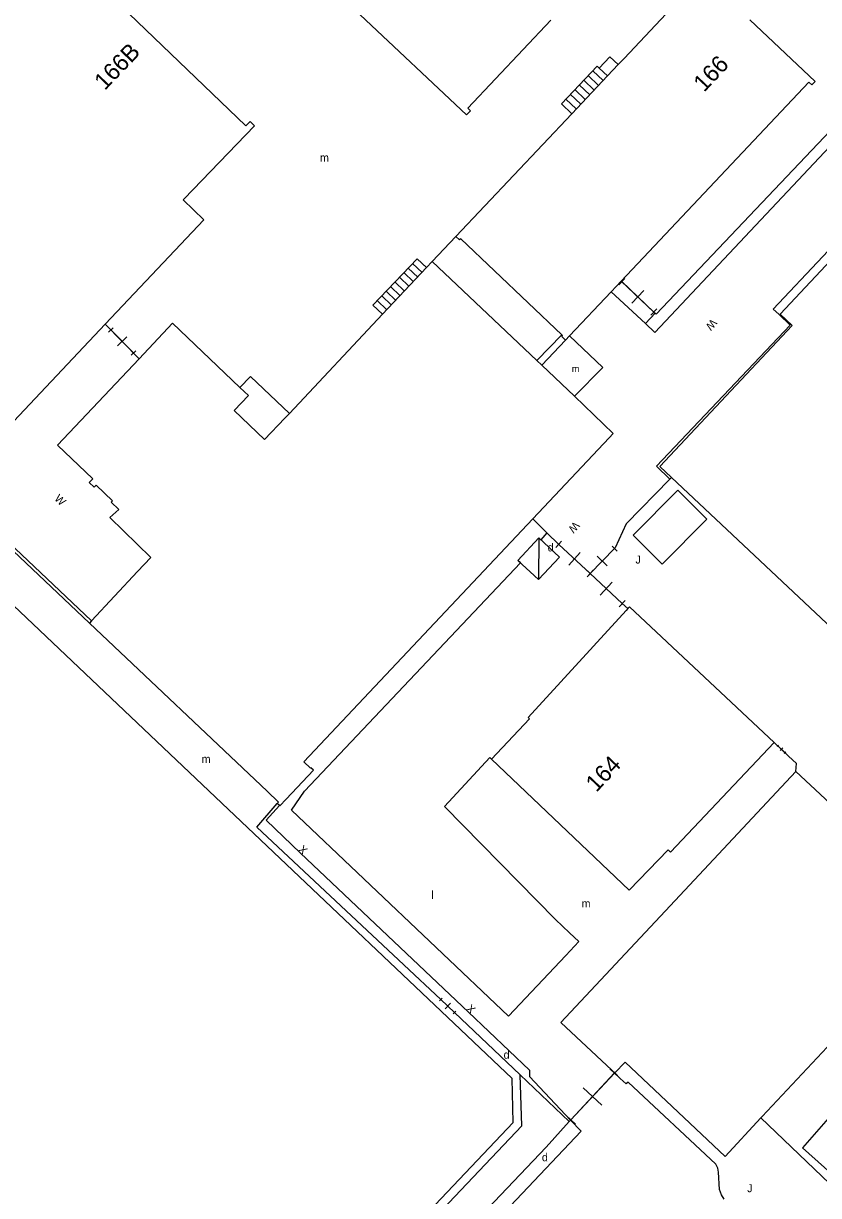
# Model space of a CAD drawing. Extents: x 134999 to 136502, y 457398 to 459002.
# Drawn here: x 135185.3 to 135234.9, y 457722.8 to 457796 of the extents above; entities that cross this region are included whole.
import ezdxf

# ---------------------------------------------------------------- set-up
doc = ezdxf.new("R2010")
doc.units = 0
for name, color, linetype in [('RI_DGTB_2', 7, 'Continuous'), ('RI_DGTB_28', 7, 'Continuous'), ('RI_DGTB_29', 7, 'Continuous'), ('RI_DGTB_30', 7, 'Continuous'), ('RI_DGTB_31', 7, 'Continuous'), ('RI_DGTB_32', 7, 'Continuous'), ('RI_DGTB_35', 7, 'Continuous'), ('RI_DGTB_4', 7, 'Continuous'), ('RI_DGTB_43', 7, 'Continuous'), ('RI_DGTB_45', 7, 'Continuous'), ('RI_DGTB_48', 7, 'Continuous'), ('RI_DGTB_49', 7, 'Continuous'), ('RI_DGTB_53', 7, 'Continuous'), ('RI_DGTB_54', 7, 'Continuous'), ('RI_DGTB_55', 7, 'Continuous'), ('RI_DGTB_6', 7, 'Continuous')]:
    doc.layers.add(name, color=color, linetype=linetype)

msp = doc.modelspace()

# ---------------------------------------------------------------- linework, layer by layer
at = {"layer": 'RI_DGTB_2'}
for p, q in [((135199.148, 457789.617), (135188.351, 457800)), ((135206.301, 457796.564), (135212.938, 457790.306)), ((135222.417, 457793.448), (135221.751, 457792.743)), ((135222.779, 457793.831), (135222.417, 457793.448)), ((135221.751, 457792.743), (135219.518, 457790.381)), ((135199.148, 457789.617), (135199.413, 457789.892)), ((135199.687, 457789.629), (135199.413, 457789.892)), ((135219.518, 457790.381), (135212.267, 457782.711)), ((135195.236, 457785.001), (135196.533, 457783.753)), ((135210.793, 457781.145), (135217.338, 457774.961)), ((135190.362, 457777.226), (135182.029, 457768.39)), ((135219.382, 457776.509), (135219.122, 457776.234)), ((135217.645, 457774.668), (135217.338, 457774.961)), ((135217.645, 457774.668), (135219.68, 457772.723))]:
    msp.add_line(p, q, dxfattribs=at)
for points in [[(135225.913, 457797.626), (135225.829, 457797.537), (135226.068, 457797.31), (135222.779, 457793.831)], [(135234.624, 457792.299), (135234.718, 457792.398), (135230.648, 457796.241)], [(135218.199, 457796.222), (135213.025, 457790.723), (135213.18, 457790.558)], [(135222.608, 457779.924), (135234.338, 457792.345), (135234.512, 457792.18), (135234.624, 457792.299)], [(135213.18, 457790.558), (135212.938, 457790.306)], [(135195.302, 457785.07), (135199.687, 457789.629)], [(135195.236, 457785.001), (135195.302, 457785.07)], [(135190.362, 457777.226), (135196.533, 457783.753)], [(135218.886, 457776.568), (135212.575, 457782.571), (135212.5, 457782.491), (135212.267, 457782.711)], [(135221.98, 457779.26), (135222.608, 457779.924)], [(135219.382, 457776.509), (135221.98, 457779.26)], [(135219.122, 457776.234), (135218.889, 457776.454), (135218.944, 457776.512), (135218.886, 457776.568)], [(135219.68, 457772.723), (135222.11, 457770.401), (135221.861, 457770.132)], [(135217.074, 457765.058), (135221.861, 457770.132)], [(135201.667, 457747.549), (135203.369, 457749.351), (135203.217, 457749.496), (135203.197, 457749.475), (135202.764, 457749.889), (135217.074, 457765.058)], [(135192.382, 457761.774), (135189.505, 457758.695)], [(135189.505, 457758.695), (135189.369, 457758.549)], [(135200.474, 457748.053), (135189.369, 457758.549)], [(135201.113, 457747.274), (135201.196, 457747.361), (135200.474, 457748.053)], [(135201.245, 457747.147), (135201.113, 457747.274)], [(135201.667, 457747.549), (135201.264, 457747.129), (135201.245, 457747.147)]]:
    msp.add_lwpolyline(points, dxfattribs=at)
at = {"layer": 'RI_DGTB_28'}
for p, q in [((135209.57, 457781.028), (135210.175, 457780.45)), ((135209.847, 457781.318), (135210.452, 457780.74)), ((135208.741, 457780.16), (135209.346, 457779.582)), ((135209.018, 457780.45), (135209.623, 457779.872)), ((135209.294, 457780.739), (135209.899, 457780.161)), ((135208.189, 457779.582), (135208.794, 457779.004)), ((135208.465, 457779.871), (135209.07, 457779.293)), ((135207.36, 457778.714), (135207.965, 457778.136)), ((135207.636, 457779.003), (135208.241, 457778.425)), ((135207.912, 457779.292), (135208.517, 457778.714)), ((135207.084, 457778.425), (135207.689, 457777.847))]:
    msp.add_line(p, q, dxfattribs=at)
msp.add_lwpolyline([(135210.432, 457780.761), (135209.847, 457781.318), (135207.084, 457778.425), (135207.691, 457777.848)], dxfattribs=at)
at = {"layer": 'RI_DGTB_30'}
for points in [[(135216.153, 457762.459), (135217.443, 457761.266), (135218.746, 457762.675), (135217.456, 457763.868), (135216.153, 457762.459)], [(135217.456, 457763.868), (135217.443, 457761.266)]]:
    msp.add_lwpolyline(points, dxfattribs=at)
at = {"layer": 'RI_DGTB_32'}
for p, q in [((135220.544, 457792.77), (135221.19, 457792.154)), ((135220.824, 457793.064), (135221.471, 457792.447)), ((135221.234, 457793.236), (135221.751, 457792.743)), ((135219.703, 457791.888), (135220.355, 457791.266)), ((135219.984, 457792.182), (135220.634, 457791.562)), ((135220.264, 457792.476), (135220.913, 457791.857)), ((135219.143, 457791.3), (135219.797, 457790.676)), ((135219.423, 457791.594), (135220.076, 457790.971))]:
    msp.add_line(p, q, dxfattribs=at)
for points in [[(135219.518, 457790.381), (135218.863, 457791.006), (135221.105, 457793.359), (135221.234, 457793.236)], [(135221.234, 457793.236), (135221.903, 457793.939), (135222.417, 457793.448)]]:
    msp.add_lwpolyline(points, dxfattribs=at)
at = {"layer": 'RI_DGTB_4'}
for p, q in [((135210.793, 457781.145), (135212.267, 457782.711)), ((135210.432, 457780.761), (135210.793, 457781.145)), ((135207.691, 457777.848), (135210.432, 457780.761)), ((135201.866, 457771.658), (135207.691, 457777.848)), ((135217.645, 457774.668), (135219.122, 457776.234)), ((135198.78, 457773.267), (135199.309, 457772.764)), ((135201.582, 457771.363), (135201.866, 457771.658)), ((135232.163, 457751.099), (135223.118, 457759.559))]:
    msp.add_line(p, q, dxfattribs=at)
for points in [[(135198.78, 457773.267), (135194.567, 457777.292), (135192.475, 457775.074)], [(135192.475, 457775.074), (135187.379, 457769.67), (135189.58, 457767.562), (135189.351, 457767.34), (135189.669, 457767.054), (135189.802, 457767.162), (135190.819, 457766.185), (135190.742, 457766.113), (135191.209, 457765.659), (135190.657, 457765.148), (135193.221, 457762.656), (135192.382, 457761.774)], [(135201.866, 457771.658), (135199.449, 457773.954), (135198.78, 457773.267)], [(135201.582, 457771.363), (135200.305, 457770.026), (135198.419, 457771.83), (135199.309, 457772.764)], [(135222.911, 457759.333), (135216.786, 457752.652), (135216.876, 457752.573), (135214.491, 457750.051)], [(135223.023, 457759.455), (135222.911, 457759.333)], [(135223.118, 457759.559), (135223.023, 457759.455)], [(135214.491, 457750.051), (135223.099, 457741.87), (135225.531, 457744.379), (135225.689, 457744.243), (135232.163, 457751.099)]]:
    msp.add_lwpolyline(points, dxfattribs=at)
at = {"layer": 'RI_DGTB_48'}
for p, q in [((135222.457, 457779.687), (135222.837, 457780.087)), ((135222.647, 457779.887), (135224.647, 457777.985)), ((135223.267, 457778.536), (135224.027, 457779.336)), ((135224.457, 457777.785), (135224.837, 457778.185)), ((135218.886, 457776.568), (135217.338, 457774.961)), ((135218.521, 457763.266), (135218.882, 457763.66)), ((135218.701, 457763.463), (135220.669, 457761.66)), ((135218.701, 457763.463), (135220.669, 457761.643)), ((135222.032, 457763.357), (135222.342, 457763.05)), ((135219.325, 457762.167), (135220.046, 457762.955)), ((135222.187, 457763.204), (135220.654, 457761.655)), ((135221.11, 457762.736), (135221.73, 457762.122)), ((135220.482, 457761.443), (135220.857, 457761.844)), ((135220.488, 457761.463), (135220.849, 457761.856)), ((135220.499, 457761.809), (135220.809, 457761.502)), ((135220.669, 457761.643), (135222.671, 457759.771)), ((135220.669, 457761.643), (135222.671, 457759.771)), ((135221.296, 457760.306), (135222.045, 457761.107)), ((135222.483, 457759.571), (135222.858, 457759.971)), ((135222.671, 457759.771), (135223.023, 457759.455)), ((135233.063, 457750.24), (135232.163, 457751.099)), ((135232.431, 457750.928), (135232.345, 457750.839)), ((135232.838, 457750.454), (135232.388, 457750.883)), ((135232.699, 457750.758), (135232.527, 457750.579)), ((135232.881, 457750.499), (135232.795, 457750.409)), ((135233.553, 457749.775), (135233.063, 457750.24)), ((135233.52, 457749.275), (135233.553, 457749.775)), ((135241.693, 457741.623), (135233.52, 457749.275)), ((135211.254, 457734.941), (135211.418, 457735.113)), ((135211.336, 457735.027), (135212.192, 457734.211)), ((135211.336, 457735.027), (135212.192, 457734.211)), ((135211.601, 457734.448), (135211.927, 457734.791)), ((135212.111, 457734.125), (135212.274, 457734.297)), ((135219.451, 457727.506), (135222.174, 457730.424)), ((135222.467, 457730.151), (135221.883, 457730.697)), ((135221.397, 457728.42), (135220.229, 457729.51)), ((135219.743, 457727.233), (135219.159, 457727.778)), ((135231.331, 457727.63), (135240.896, 457718.464))]:
    msp.add_line(p, q, dxfattribs=at)
for points in [[(135224.781, 457777.855), (135245.777, 457800)], [(135244.532, 457790.638), (135232.544, 457777.846), (135233.279, 457777.157), (135225.008, 457768.343)], [(135222.608, 457779.924), (135224.647, 457777.985)], [(135224.647, 457777.985), (135224.72, 457777.914)], [(135224.72, 457777.914), (135224.781, 457777.855)], [(135225.008, 457768.343), (135225.748, 457767.647)], [(135225.652, 457767.549), (135222.919, 457764.76), (135222.226, 457763.247), (135222.187, 457763.204)], [(135225.748, 457767.647), (135225.652, 457767.549)], [(135225.748, 457767.647), (135248.935, 457745.862), (135249.334, 457745.514)], [(135217.074, 457765.058), (135217.961, 457764.189)], [(135217.961, 457764.189), (135218.701, 457763.463)], [(135222.187, 457763.204), (135220.669, 457761.643)], [(135211.336, 457735.027), (135209.028, 457737.206), (135199.841, 457745.807), (135201.113, 457747.274)], [(135231.331, 457727.63), (135231.412, 457727.717), (135242.968, 457740.059), (135243.153, 457740.256)], [(135216.283, 457730.319), (135212.192, 457734.211)], [(135222.198, 457730.448), (135222.845, 457731.105), (135229.09, 457725.213), (135231.331, 457727.63)], [(135219.451, 457727.506), (135222.175, 457730.424)], [(135222.175, 457730.424), (135222.198, 457730.448)], [(135219.353, 457727.398), (135216.283, 457730.319)], [(135217.905, 457725.811), (135219.353, 457727.398)], [(135219.353, 457727.398), (135219.444, 457727.496)], [(135219.444, 457727.496), (135219.451, 457727.506)], [(135217.905, 457725.811), (135199.256, 457706.175), (135168.348, 457673.597), (135167.58, 457674.328)]]:
    msp.add_lwpolyline(points, dxfattribs=at)
at = {"layer": 'RI_DGTB_49'}
for p, q in [((135190.362, 457777.226), (135192.475, 457775.074)), ((135190.568, 457776.727), (135190.856, 457777.011)), ((135190.712, 457776.869), (135192.124, 457775.43)), ((135191.131, 457775.867), (135191.706, 457776.432)), ((135191.98, 457775.289), (135192.269, 457775.572))]:
    msp.add_line(p, q, dxfattribs=at)
msp.add_lwpolyline([(135186.082, 457695.143), (135200.397, 457710.254), (135216.39, 457727.14), (135216.283, 457730.319)], dxfattribs=at)
at = {"layer": 'RI_DGTB_53'}
for p, q in [((135221.98, 457779.26), (135224.115, 457777.274)), ((135232.445, 457777.859), (135233.153, 457777.176)), ((135233.153, 457777.176), (135224.816, 457768.356)), ((135224.816, 457768.356), (135225.652, 457767.549)), ((135222.198, 457730.448), (135222.542, 457730.09)), ((135228.742, 457723.159), (135228.683, 457724.246))]:
    msp.add_line(p, q, dxfattribs=at)
for points in [[(135224.115, 457777.274), (135224.71, 457776.706), (135239.621, 457792.561), (135246.668, 457800)], [(135244.163, 457790.965), (135238.307, 457784.741), (135232.094, 457778.163), (135232.445, 457777.859)], [(135224.115, 457777.274), (135224.72, 457777.914)], [(135219.382, 457776.509), (135221.458, 457774.514), (135219.68, 457772.723)], [(135228.509, 457724.733), (135223.033, 457729.868), (135222.908, 457729.769), (135222.542, 457730.09)], [(135219.444, 457727.496), (135220.093, 457726.805)], [(135220.093, 457726.805), (135199.46, 457704.991), (135179.747, 457684.205), (135171.433, 457675.426)], [(135228.683, 457724.246), (135228.641, 457724.493), (135228.509, 457724.733)], [(135229.04, 457722.557), (135228.865, 457722.814), (135228.742, 457723.159)]]:
    msp.add_lwpolyline(points, dxfattribs=at)
at = {"layer": 'RI_DGTB_54'}
msp.add_line((135217.961, 457764.189), (135217.577, 457763.757), dxfattribs=at)
at = {"layer": 'RI_DGTB_55'}
msp.add_line((135202.001, 457746.862), (135202.821, 457748.055), dxfattribs=at)
for points in [[(135185.47, 457695.271), (135215.862, 457727.337), (135215.786, 457730.099), (135197.645, 457747.306), (135159.802, 457783.181), (135142.09, 457800)], [(135189.505, 457758.695), (135183.132, 457764.718), (135182.966, 457764.875)], [(135189.369, 457758.549), (135182.995, 457764.573), (135182.98, 457764.588)], [(135202.821, 457748.055), (135216.301, 457762.322), (135216.153, 457762.459), (135217.456, 457763.868), (135217.577, 457763.757)], [(135218.489, 457740.029), (135211.56, 457747.089), (135214.399, 457750.148), (135214.491, 457750.051)], [(135233.52, 457749.275), (135225.658, 457740.883)], [(135201.245, 457747.147), (135200.41, 457746.244), (135202.567, 457744.182), (135213.062, 457734.235), (135216.869, 457730.619), (135216.879, 457730.226)], [(135219.957, 457738.645), (135219.15, 457737.789), (135215.57, 457733.983), (135202.001, 457746.862)], [(135225.658, 457740.883), (135218.831, 457733.596), (135222.024, 457730.618)], [(135218.489, 457740.029), (135219.375, 457739.194), (135219.957, 457738.645)], [(135222.024, 457730.618), (135222.198, 457730.448)], [(135216.879, 457730.226), (135219.444, 457727.496)]]:
    msp.add_lwpolyline(points, dxfattribs=at)
at = {"layer": 'RI_DGTB_6'}
for p, q in [((135223.345, 457764.044), (135226.139, 457766.852)), ((135227.959, 457765.041), (135226.139, 457766.852)), ((135225.165, 457762.233), (135227.959, 457765.041)), ((135223.345, 457764.044), (135225.165, 457762.233))]:
    msp.add_line(p, q, dxfattribs=at)
msp.add_lwpolyline([(135236.268, 457728.423), (135233.936, 457725.756), (135237.263, 457722.785)], dxfattribs=at)

# ---------------------------------------------------------------- texts
at = {"layer": 'RI_DGTB_29'}
msp.add_text('d', height=0.5, rotation=359.99965, dxfattribs=at).set_placement((135218.01, 457763.03))
for p in [(135215.256, 457731.331), (135217.649, 457724.922)]:
    msp.add_text('d', height=0.5, dxfattribs=at).set_placement(p)
at = {"layer": 'RI_DGTB_30'}
for s, rotation, p in [('W', 229.81705, (135228.249, 457777.596)), ('W', 316.20901, (135187.149, 457766.28)), ('W', 230.18237, (135219.664, 457764.933)), ('X', 316.28866, (135202.386, 457744.355)), ('X', 316.5355, (135212.881, 457734.407))]:
    msp.add_text(s, height=0.5, rotation=rotation, dxfattribs=at).set_placement(p)
at = {"layer": 'RI_DGTB_31'}
for p in [(135223.492, 457762.271), (135230.475, 457722.988)]:
    msp.add_text('J', height=0.5, dxfattribs=at).set_placement(p)
at = {"layer": 'RI_DGTB_35'}
for s, rotation, p in [('166B', 46.1198, (135190.333, 457791.799)), ('166', 46.6514, (135227.782, 457791.687)), ('164', 46.4562, (135221.047, 457747.938))]:
    msp.add_text(s, height=1.054, rotation=rotation, dxfattribs=at).set_placement(p)
at = {"layer": 'RI_DGTB_43'}
for height, p in [(0.422, (135219.521, 457774.234)), (0.5, (135196.387, 457749.807))]:
    msp.add_text('m', height=height, dxfattribs=at).set_placement(p)
at = {"layer": 'RI_DGTB_45'}
for s, p in [('m', (135203.78, 457787.388)), ('l', (135210.745, 457741.315)), ('m', (135220.129, 457740.78))]:
    msp.add_text(s, height=0.5, dxfattribs=at).set_placement(p)

doc.saveas('drawing.dxf')
